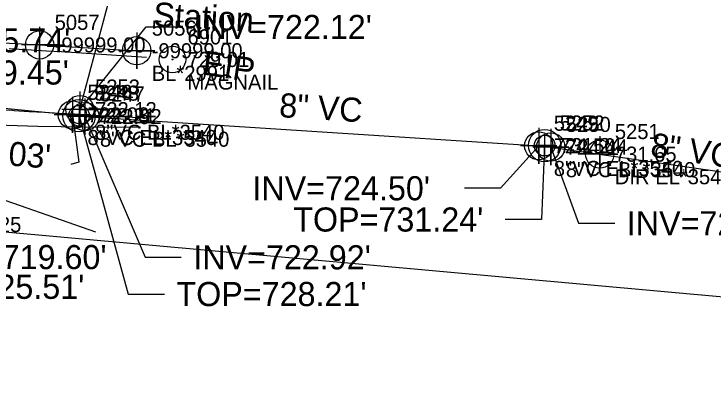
# Model space of a CAD drawing. Extents: x 1516784 to 1522736, y 634838 to 639369.
# Drawn here: x 1520954.6 to 1521070.6, y 638709.2 to 638772.7 of the extents above; entities that cross this region are included whole.
import ezdxf

# ---------------------------------------------------------------- set-up
doc = ezdxf.new("R2010")
doc.units = 0
for name, color, linetype in [('COGO Default Point Elevation', 7, 'Continuous'), ('COGO Default Point Number', 7, 'Continuous'), ('Exist Property Iron Pin CELL', 7, 'Continuous'), ('Exist Property Iron Pin Cogo Comment', 7, 'Continuous'), ('Exist Property Iron Pin Cogo Elevation', 7, 'Continuous'), ('Exist Property Iron Pin Cogo Number', 7, 'Continuous'), ('Exist Property Iron Pin Text', 7, 'Continuous'), ('Exist Right of Way Line', 7, 'Continuous'), ('Exist Structure Minor Drop Inlet Cogo Comment', 7, 'Continuous'), ('Exist Structure Minor Drop Inlet Top Elevation', 7, 'Continuous'), ('Exist Structure Minor Pipes RCP 18 Inch Invert', 7, 'Continuous'), ('Exist Structure Minor Pipes RCP 60 Inch Invert', 7, 'Continuous'), ('Exist Utilities Gas Valve Text', 7, 'Continuous'), ('Exist Utilities Sanitary Sewer Manhole CELL', 7, 'Continuous'), ('Exist Utilities Sanitary Sewer Manhole Cogo Elevation', 7, 'Continuous'), ('Exist Utilities Sanitary Sewer Manhole Cogo Number', 7, 'Continuous'), ('Exist Utilities Sanitary Sewer Manhole Leader', 7, 'Continuous'), ('Exist Utilities Sanitary Sewer Manhole Text', 7, 'Continuous'), ('Exist Utilities Sanitary Sewer UG Line', 7, 'Continuous'), ('Exist Utilities Sanitary Sewer UG Line Cogo Comment', 7, 'Continuous'), ('Exist Utilities Sanitary Sewer UG Line Cogo Elevation', 7, 'Continuous'), ('Exist Utilities Sanitary Sewer UG Line Cogo Number', 7, 'Continuous'), ('Exist Utilities Sanitary Sewer UG Line Cogo Point CELL', 7, 'Continuous'), ('Exist Utilities Sanitary Sewer UG Line Invert Elevation', 7, 'Continuous'), ('Exist Utilities Sanitary Sewer UG Line Leader', 7, 'Continuous'), ('Exist Utilities Sanitary Sewer UG Line Text', 7, 'Continuous'), ('Exist Utilities Water UG Line SUE LOS B', 7, 'Continuous'), ('Exist Utilities Water UG Line SUE LOS B Cogo Comment', 7, 'Continuous'), ('Exist Utilities Water UG Line SUE LOS B Cogo Elevation', 7, 'Continuous'), ('Exist Utilities Water UG Line SUE LOS B Cogo Number', 7, 'Continuous'), ('Exist Utilities Water UG Line SUE LOS B Cogo Point CELL', 7, 'Continuous'), ('Exist Vegetation Woods Line', 7, 'Continuous')]:
    doc.layers.add(name, color=color, linetype=linetype)

msp = doc.modelspace()

# ---------------------------------------------------------------- linework, layer by layer
at = {"layer": 'COGO Default Point Elevation'}
for points in [[(1520976.61, 638765.5), (1520974.12, 638765.66), (1520971.62, 638765.83), (1520969.13, 638765.99), (1520967.5, 638766.1), (1520965.01, 638766.25), (1520962.51, 638766.4), (1520960.02, 638766.54), (1520957.52, 638766.69), (1520956.35, 638766.76), (1520953.86, 638766.94)], [(1520941.87, 638757.51), (1520944.37, 638757.35), (1520946.86, 638757.19), (1520949.36, 638757.03), (1520951.85, 638756.88), (1520954.35, 638756.72), (1520954.68, 638756.7), (1520957.18, 638756.55), (1520959.67, 638756.41), (1520962.17, 638756.26), (1520964.67, 638756.12), (1520967.16, 638755.98), (1520969.66, 638755.83), (1520971.72, 638755.71), (1520974.21, 638755.57), (1520975.77, 638755.48)]]:
    msp.add_lwpolyline(points, dxfattribs=at)
at = {"layer": 'COGO Default Point Number'}
msp.add_lwpolyline([(1520975.63, 638753.89), (1520966.34, 638753.93), (1520958.59, 638754.03), (1520951.68, 638754.25)], dxfattribs=at)
at = {"layer": 'Exist Property Iron Pin CELL'}
for radius in [2.2, 0.0707]:
    msp.add_circle((1520980.89, 638765.15), radius, dxfattribs=at)
at = {"layer": 'Exist Right of Way Line'}
msp.add_line((1520610.77, 638767.46), (1521229.82, 638711.56), dxfattribs=at)
at = {"layer": 'Exist Utilities Sanitary Sewer Manhole CELL'}
for points in [[(1520965.42, 638757.54), (1520965.42, 638754.11), (1520965.42, 638755.82), (1520967.13, 638755.82), (1520963.7, 638755.82)], [(1521042.57, 638752.58), (1521042.57, 638749.16), (1521042.57, 638750.87), (1521044.28, 638750.87), (1521040.85, 638750.87)]]:
    msp.add_lwpolyline(points, dxfattribs=at)
for centre, radius in [((1520965.42, 638755.82), 2.69), ((1520965.42, 638755.82), 1.71), ((1521042.57, 638750.87), 2.69), ((1521042.57, 638750.87), 1.71)]:
    msp.add_circle(centre, radius, dxfattribs=at)
at = {"layer": 'Exist Utilities Sanitary Sewer Manhole Leader'}
for points in [[(1520965.42, 638755.82), (1520973.56, 638726.25), (1520979.56, 638726.25)], [(1521042.57, 638750.87), (1521042.04, 638738.61), (1521036.04, 638738.61)]]:
    msp.add_lwpolyline(points, dxfattribs=at)
at = {"layer": 'Exist Utilities Sanitary Sewer UG Line'}
for p, q in [((1520965.57, 638756.83), (1521015.43, 638945.09)), ((1520764.79, 638775.77), (1520964.32, 638755.96)), ((1520966.38, 638755.67), (1521041.59, 638750.83)), ((1521043.59, 638750.63), (1521096.34, 638742.96))]:
    msp.add_line(p, q, dxfattribs=at)
at = {"layer": 'Exist Utilities Sanitary Sewer UG Line Cogo Point CELL'}
for points in [[(1520965.57, 638759.83), (1520965.57, 638753.83), (1520965.57, 638756.83), (1520968.57, 638756.83), (1520962.57, 638756.83)], [(1520964.32, 638758.96), (1520964.32, 638752.96), (1520964.32, 638755.96), (1520967.32, 638755.96), (1520961.32, 638755.96)], [(1520966.38, 638758.67), (1520966.38, 638752.67), (1520966.38, 638755.67), (1520969.38, 638755.67), (1520963.38, 638755.67)], [(1521041.59, 638753.83), (1521041.59, 638747.83), (1521041.59, 638750.83), (1521044.59, 638750.83), (1521038.59, 638750.83)], [(1521043.59, 638753.63), (1521043.59, 638747.63), (1521043.59, 638750.63), (1521046.59, 638750.63), (1521040.59, 638750.63)], [(1521051.7, 638752.45), (1521051.7, 638746.45), (1521051.7, 638749.45), (1521054.7, 638749.45), (1521048.7, 638749.45)]]:
    msp.add_lwpolyline(points, dxfattribs=at)
for centre in [(1520965.57, 638756.83), (1520964.32, 638755.96), (1520966.38, 638755.67), (1521041.59, 638750.83), (1521043.59, 638750.63), (1521051.7, 638749.45)]:
    msp.add_circle(centre, 2.34, dxfattribs=at)
at = {"layer": 'Exist Utilities Sanitary Sewer UG Line Leader'}
for points in [[(1520965.57, 638756.83), (1520976.52, 638770.54), (1520982.52, 638770.54)], [(1520964.32, 638755.96), (1520965.36, 638748.12), (1520964.08, 638747.74)], [(1520966.38, 638755.67), (1520976.35, 638732.34), (1520982.35, 638732.34)], [(1521041.59, 638750.83), (1521035.28, 638743.79), (1521029.28, 638743.79)], [(1521043.59, 638750.63), (1521048.19, 638737.99), (1521054.19, 638737.99)]]:
    msp.add_lwpolyline(points, dxfattribs=at)
at = {"layer": 'Exist Utilities Water UG Line SUE LOS B'}
msp.add_lwpolyline([(1520620.2, 638809.21), (1520630.94, 638807.88), (1520658.42, 638805.13), (1520674.92, 638803.91), (1520684.21, 638796.87), (1520692.99, 638790.38), (1520732.67, 638785.82), (1520762.88, 638782.34), (1520795.43, 638778.96), (1520828.6, 638776.46), (1520864.46, 638774.03), (1520895.42, 638771.84), (1520928.87, 638769.23), (1520958.88, 638767.56), (1520974.97, 638766.6)], dxfattribs=at)
at = {"layer": 'Exist Utilities Water UG Line SUE LOS B Cogo Point CELL'}
for points in [[(1520958.88, 638770.56), (1520958.88, 638764.56), (1520958.88, 638767.56), (1520961.88, 638767.56), (1520955.88, 638767.56)], [(1520974.97, 638769.6), (1520974.97, 638763.6), (1520974.97, 638766.6), (1520977.97, 638766.6), (1520971.97, 638766.6)]]:
    msp.add_lwpolyline(points, dxfattribs=at)
for centre in [(1520958.88, 638767.56), (1520974.97, 638766.6)]:
    msp.add_circle(centre, 2.34, dxfattribs=at)
at = {"layer": 'Exist Vegetation Woods Line'}
msp.add_lwpolyline([(1520928.19, 638618.19), (1520925.06, 638653.3), (1520920.44, 638680.32), (1520918.81, 638707.43), (1520924.73, 638727.88), (1520928.65, 638739.75), (1520933.24, 638744.21), (1520941.85, 638745.72), (1520968.13, 638736.55)], dxfattribs=at)

# ---------------------------------------------------------------- texts
at = {"layer": 'Exist Property Iron Pin Cogo Comment'}
msp.add_text('MAGNAIL', height=2.5, dxfattribs=at).set_placement((1520983.39, 638760.15))
at = {"layer": 'Exist Property Iron Pin Cogo Elevation'}
msp.add_text('729.01', height=2.5, dxfattribs=at).set_placement((1520983.39, 638763.9))
at = {"layer": 'Exist Property Iron Pin Cogo Number'}
msp.add_text('6901', height=2.5, dxfattribs=at).set_placement((1520983.39, 638767.65))
at = {"layer": 'Exist Property Iron Pin Text'}
msp.add_text('EIP', height=4, rotation=350.896, dxfattribs=at).set_placement((1520985.69, 638762.7))
at = {"layer": 'Exist Structure Minor Drop Inlet Cogo Comment'}
msp.add_text('EL*3125', height=2.5, dxfattribs=at).set_placement((1520943.03, 638736.51))
at = {"layer": 'Exist Structure Minor Drop Inlet Top Elevation'}
msp.add_text("TOP=725.51'", height=4, dxfattribs=at).set_placement((1520934.8, 638725.45))
at = {"layer": 'Exist Structure Minor Pipes RCP 18 Inch Invert'}
for s, p in [("INV=719.45'", (1520934.31, 638760.99)), ("INV=719.60'", (1520940.56, 638730.38))]:
    msp.add_text(s, height=4, dxfattribs=at).set_placement(p)
at = {"layer": 'Exist Structure Minor Pipes RCP 60 Inch Invert'}
msp.add_text("INV=715.74'", height=4, dxfattribs=at).set_placement((1520934.55, 638766.33))
at = {"layer": 'Exist Utilities Gas Valve Text'}
msp.add_text('Station', height=4, rotation=356.6804, dxfattribs=at).set_placement((1520977.64, 638770.67))
at = {"layer": 'Exist Utilities Sanitary Sewer Manhole Cogo Elevation'}
for s, p in [('728.21', (1520967.92, 638754.57)), ('731.24', (1521045.07, 638749.62))]:
    msp.add_text(s, height=2.5, dxfattribs=at).set_placement(p)
at = {"layer": 'Exist Utilities Sanitary Sewer Manhole Cogo Number'}
for s, p in [('5248', (1520967.92, 638758.32)), ('5252', (1521045.07, 638753.37))]:
    msp.add_text(s, height=2.5, dxfattribs=at).set_placement(p)
at = {"layer": 'Exist Utilities Sanitary Sewer Manhole Text'}
for s, p in [("TOP=731.24'", (1521000.91, 638736.61)), ("TOP=728.21'", (1520981.56, 638724.25))]:
    msp.add_text(s, height=4, dxfattribs=at).set_placement(p)
at = {"layer": 'Exist Utilities Sanitary Sewer UG Line Cogo Comment'}
for s, p in [('8"VC BL*3540', (1520968.07, 638751.83)), ('8"VC EL*3540', (1520966.82, 638750.96)), ('8"VC BL*3540', (1520968.88, 638750.68)), ('8"VC EL*3540', (1521044.09, 638745.83)), ('8"VC BL*3540', (1521046.09, 638745.63)), ('DIR EL*3540', (1521054.2, 638744.45))]:
    msp.add_text(s, height=2.5, dxfattribs=at).set_placement(p)
at = {"layer": 'Exist Utilities Sanitary Sewer UG Line Cogo Elevation'}
for s, p in [('722.12', (1520968.07, 638755.58)), ('722.03', (1520966.82, 638754.71)), ('722.92', (1520968.88, 638754.43)), ('724.50', (1521044.09, 638749.58)), ('724.44', (1521046.09, 638749.38)), ('731.65', (1521054.2, 638748.2))]:
    msp.add_text(s, height=2.5, dxfattribs=at).set_placement(p)
at = {"layer": 'Exist Utilities Sanitary Sewer UG Line Cogo Number'}
for s, p in [('5246', (1520966.82, 638758.46)), ('5253', (1520968.07, 638759.33)), ('5247', (1520968.88, 638758.18)), ('5249', (1521044.09, 638753.33)), ('5250', (1521046.09, 638753.13)), ('5251', (1521054.2, 638751.95))]:
    msp.add_text(s, height=2.5, dxfattribs=at).set_placement(p)
at = {"layer": 'Exist Utilities Sanitary Sewer UG Line Invert Elevation'}
for s, p in [("INV=722.12'", (1520984.52, 638768.54)), ("INV=724.50'", (1520994.15, 638741.79)), ("INV=724.44'", (1521056.19, 638735.99)), ("INV=722.92'", (1520984.35, 638730.34))]:
    msp.add_text(s, height=4, dxfattribs=at).set_placement(p)
msp.add_text("INV=722.03'", height=4, rotation=355.6387, dxfattribs=at).set_placement((1520931.24, 638749.28))
at = {"layer": 'Exist Utilities Sanitary Sewer UG Line Text'}
for rotation, p in [(356.3184, (1520998.5, 638755.61)), (351.7265, (1521059.95, 638749.07))]:
    msp.add_text('8" VC', height=4, rotation=rotation, dxfattribs=at).set_placement(p)
at = {"layer": 'Exist Utilities Water UG Line SUE LOS B Cogo Comment'}
msp.add_text('BL*2991', height=2.5, dxfattribs=at).set_placement((1520977.47, 638761.6))
at = {"layer": 'Exist Utilities Water UG Line SUE LOS B Cogo Elevation'}
for p in [(1520961.38, 638766.31), (1520977.47, 638765.35)]:
    msp.add_text('-99999.00', height=2.5, dxfattribs=at).set_placement(p)
at = {"layer": 'Exist Utilities Water UG Line SUE LOS B Cogo Number'}
for s, p in [('5057', (1520961.38, 638770.06)), ('5056', (1520977.47, 638769.1))]:
    msp.add_text(s, height=2.5, dxfattribs=at).set_placement(p)

doc.saveas('drawing.dxf')
